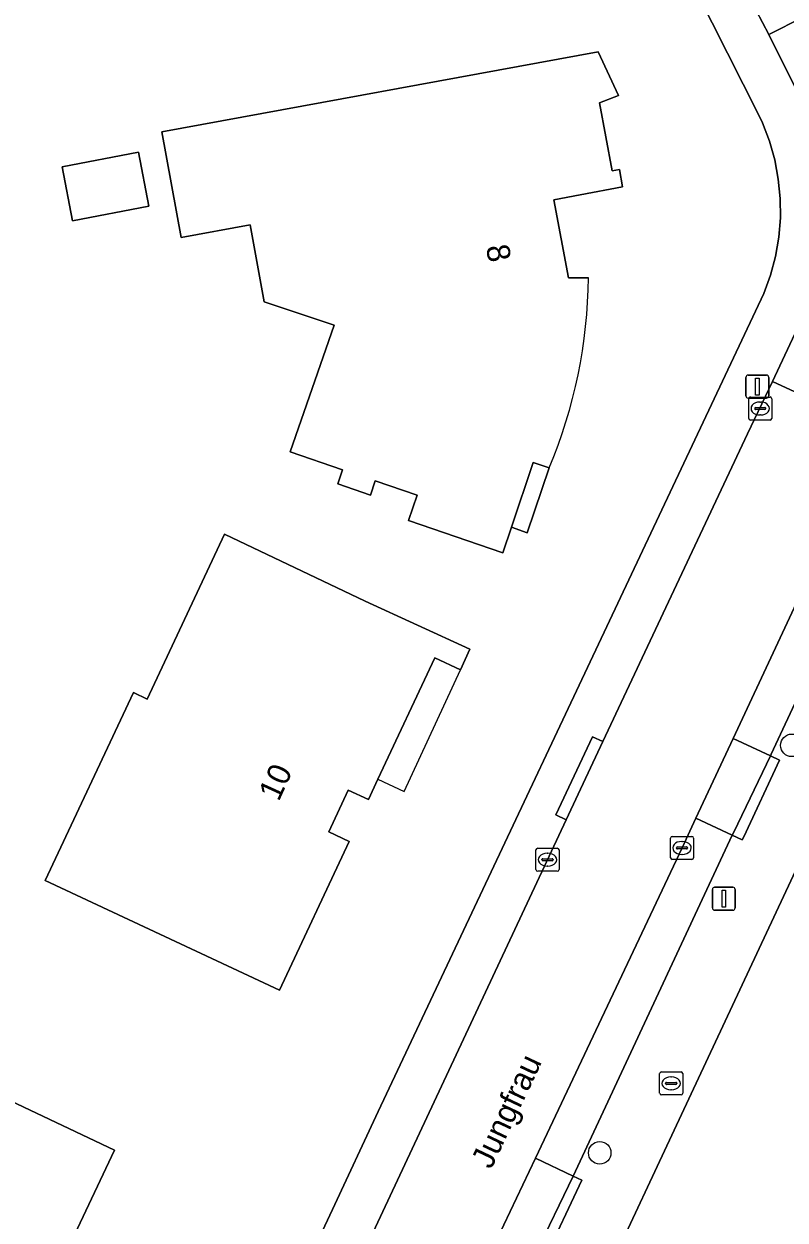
# Model space of a CAD drawing. Extents: x 158835 to 160077, y 386387 to 387778.
# Drawn here: x 159443.6 to 159476.6, y 386874.1 to 386926 of the extents above; entities that cross this region are included whole.
import ezdxf

# ---------------------------------------------------------------- set-up
doc = ezdxf.new("R2010")
doc.units = 0
for name, color, linetype in [('IMGEO_Boom', 7, 'Continuous'), ('IMGEO_Brandkraan', 7, 'Continuous'), ('IMGEO_Erf', 7, 'Continuous'), ('IMGEO_Kolk', 7, 'Continuous'), ('IMGEO_Lichtmast', 7, 'Continuous'), ('IMGEO_Muur', 7, 'Continuous'), ('IMGEO_Openbare_ruimte_label', 7, 'Continuous'), ('IMGEO_Pand', 7, 'Continuous'), ('IMGEO_Pand_nummerreeks', 7, 'Continuous'), ('IMGEO_Pand_overbouw', 7, 'Continuous'), ('IMGEO_Parkeervlak_open', 7, 'Continuous'), ('IMGEO_Rijbaan_lokaal_gesloten', 7, 'Continuous'), ('IMGEO_Rijbaan_lokaal_open', 7, 'Continuous'), ('IMGEO_Voetpad_open', 7, 'Continuous')]:
    doc.layers.add(name, color=color, linetype=linetype)

msp = doc.modelspace()

# ---------------------------------------------------------------- linework, layer by layer
at = {"layer": 'IMGEO_Boom'}
for centre in [(159476.932, 386894.711), (159468.597, 386877.025)]:
    msp.add_circle(centre, 0.489, dxfattribs=at)
at = {"layer": 'IMGEO_Brandkraan'}
for p, q in [((159471.199, 386879.611), (159471.199, 386880.463)), ((159471.274, 386880.537), (159472.126, 386880.537)), ((159472.2, 386880.463), (159472.2, 386879.611)), ((159471.458, 386880.031), (159471.458, 386880.043)), ((159471.896, 386879.994), (159471.498, 386879.994)), ((159471.501, 386880.08), (159471.899, 386880.08)), ((159471.687, 386880.317), (159471.712, 386880.317)), ((159471.942, 386880.043), (159471.942, 386880.031)), ((159472.126, 386879.537), (159471.274, 386879.537)), ((159471.71, 386879.757), (159471.685, 386879.757))]:
    msp.add_line(p, q, dxfattribs=at)
for points in [[(159471.199, 386879.611), (159471.199, 386880.463)], [(159471.274, 386880.537), (159472.126, 386880.537)], [(159472.2, 386880.463), (159472.2, 386879.611)], [(159472.126, 386879.537), (159471.274, 386879.537)]]:
    msp.add_lwpolyline(points, dxfattribs=at)
for centre, radius, start, end in [((159471.276, 386880.461), 0.0765, 91.552, 178.448), ((159471.276, 386880.461), 0.0765, 91.552, 178.448), ((159472.124, 386880.461), 0.0765, 1.552, 88.448), ((159472.124, 386880.461), 0.0765, 1.552, 88.448), ((159471.498, 386880.04), 0.0403, 85.8775, 175.7526), ((159471.495, 386880.03), 0.0366, 178.938, 274.7102), ((159471.899, 386880.037), 0.043, 264.8664, 352.4533), ((159471.903, 386880.042), 0.0386, 1.7309, 96.639), ((159471.276, 386879.613), 0.0765, 181.552, 268.448), ((159471.276, 386879.613), 0.0765, 181.552, 268.448), ((159472.124, 386879.613), 0.0765, 271.552, 358.448), ((159472.124, 386879.613), 0.0765, 271.552, 358.448)]:
    msp.add_arc(centre, radius, start, end, dxfattribs=at)
for centre, major_axis, ratio, start_param, end_param in [((159471.686, 386880.037), (-0.387, 0.002), 0.722429, 4.712389, 7.853982), ((159471.711, 386880.037), (-0.39, 0.002), 0.717154, 1.570796, 4.712389)]:
    msp.add_ellipse(centre, major_axis=major_axis, ratio=ratio, start_param=start_param, end_param=end_param, dxfattribs=at)
at = {"layer": 'IMGEO_Erf'}
for points in [[(159473.085, 386908.739), (159475.721, 386914.323), (159476.01, 386915.117), (159476.227, 386915.934), (159476.37, 386916.766), (159476.439, 386917.609), (159476.431, 386918.454), (159476.349, 386919.295), (159476.191, 386920.125), (159475.96, 386920.938), (159475.658, 386921.727), (159475.5, 386922.069), (159463.326, 386946.18), (159460.362, 386951.981), (159459.796, 386951.717), (159454.78, 386949.145), (159387.788, 386915.226), (159373.688, 386885.092), (159382.151, 386870.655)], [(159449.585, 386921.338), (159468.534, 386924.81), (159469.406, 386922.923), (159468.587, 386922.595), (159469.144, 386919.643), (159469.453, 386919.703), (159469.584, 386918.956), (159467.75, 386918.61), (159466.602, 386918.394), (159467.246, 386915.008), (159468.105, 386915.009)], [(159466.404, 386906.755), (159465.45, 386903.932), (159464.769, 386904.184), (159464.391, 386903.061), (159460.298, 386904.472), (159460.677, 386905.569), (159458.852, 386906.191), (159458.654, 386905.572), (159457.231, 386906.064), (159457.439, 386906.669), (159455.168, 386907.455), (159457.075, 386912.954), (159454.036, 386913.97), (159453.425, 386917.304), (159450.425, 386916.754), (159449.585, 386921.338)], [(159531.993, 386866.849), (159532.135, 386866.922), (159528.036, 386874.843), (159527.829, 386874.725), (159518.35, 386893.451), (159514.326, 386897.305), (159514.409, 386897.495), (159503.161, 386902.757), (159496.898, 386905.688), (159488.786, 386909.483), (159486.143, 386908.598), (159484.373, 386904.822), (159456.555, 386845.349)], [(159446.49, 386852.189), (159456.995, 386874.57), (159458.988, 386878.816), (159473.085, 386908.739)], [(159450.775, 386867.013), (159448.637, 386862.449), (159448.193, 386862.66), (159447.162, 386860.486), (159447.616, 386860.276), (159447.184, 386859.344), (159446.732, 386859.557), (159445.64, 386857.247), (159444.526, 386857.779), (159444.264, 386857.217), (159441.226, 386858.63), (159441.47, 386859.191), (159440.358, 386859.727), (159440.595, 386860.22), (159439.046, 386860.944), (159438.806, 386860.428), (159437.103, 386861.22), (159437.53, 386862.148), (159432.938, 386864.287), (159436.168, 386871.222), (159436.376, 386871.123), (159440.756, 386880.354), (159447.542, 386877.136)], [(159447.542, 386877.136), (159444.93, 386871.628), (159449.957, 386869.274)]]:
    msp.add_lwpolyline(points, dxfattribs=at)
for points in [[(159445.719, 386917.484), (159445.272, 386919.823), (159448.577, 386920.454), (159449.023, 386918.115)], [(159466.404, 386906.755), (159465.715, 386906.995), (159464.769, 386904.184), (159465.45, 386903.932)], [(159452.315, 386903.875), (159458.418, 386900.973), (159462.959, 386898.88), (159462.551, 386897.995), (159461.443, 386898.507), (159458.97, 386893.238), (159458.558, 386892.36), (159457.676, 386892.767), (159456.845, 386890.951), (159457.724, 386890.542), (159454.692, 386884.079), (159444.534, 386888.845), (159448.362, 386897.002), (159448.959, 386896.722)]]:
    msp.add_lwpolyline(points, close=True, dxfattribs=at)
msp.add_arc((159446.298, 386915.201), 21.807, 337.2144, 359.4964, dxfattribs=at)
at = {"layer": 'IMGEO_Kolk'}
for p, q in [((159475.064, 386908.906), (159475.064, 386909.758)), ((159475.139, 386909.832), (159475.991, 386909.832)), ((159475.552, 386909.612), (159475.577, 386909.612)), ((159476.065, 386909.758), (159476.065, 386908.906)), ((159475.323, 386909.326), (159475.323, 386909.338)), ((159475.761, 386909.289), (159475.363, 386909.289)), ((159475.366, 386909.375), (159475.764, 386909.375)), ((159475.575, 386909.052), (159475.55, 386909.052)), ((159475.807, 386909.338), (159475.807, 386909.326)), ((159475.991, 386908.832), (159475.139, 386908.832)), ((159471.67, 386889.833), (159471.67, 386890.685)), ((159471.745, 386890.759), (159472.597, 386890.759)), ((159471.972, 386890.302), (159472.37, 386890.302)), ((159472.158, 386890.539), (159472.183, 386890.539)), ((159472.671, 386890.685), (159472.671, 386889.833)), ((159465.83, 386889.321), (159465.83, 386890.173)), ((159465.905, 386890.247), (159466.757, 386890.247)), ((159466.132, 386889.79), (159466.53, 386889.79)), ((159466.318, 386890.027), (159466.343, 386890.027)), ((159466.831, 386890.173), (159466.831, 386889.321)), ((159471.929, 386890.253), (159471.929, 386890.265)), ((159472.367, 386890.216), (159471.969, 386890.216)), ((159472.181, 386889.979), (159472.156, 386889.979)), ((159472.413, 386890.265), (159472.413, 386890.253)), ((159466.089, 386889.741), (159466.089, 386889.753)), ((159466.527, 386889.704), (159466.129, 386889.704)), ((159466.341, 386889.467), (159466.316, 386889.467)), ((159466.573, 386889.753), (159466.573, 386889.741)), ((159472.597, 386889.759), (159471.745, 386889.759)), ((159466.757, 386889.247), (159465.905, 386889.247))]:
    msp.add_line(p, q, dxfattribs=at)
for points in [[(159475.064, 386908.906), (159475.064, 386909.758)], [(159475.139, 386909.832), (159475.991, 386909.832)], [(159476.065, 386909.758), (159476.065, 386908.906)], [(159475.991, 386908.832), (159475.139, 386908.832)], [(159471.67, 386889.833), (159471.67, 386890.685)], [(159471.745, 386890.759), (159472.597, 386890.759)], [(159472.671, 386890.685), (159472.671, 386889.833)], [(159465.83, 386889.321), (159465.83, 386890.173)], [(159465.905, 386890.247), (159466.757, 386890.247)], [(159466.831, 386890.173), (159466.831, 386889.321)], [(159472.597, 386889.759), (159471.745, 386889.759)], [(159466.757, 386889.247), (159465.905, 386889.247)]]:
    msp.add_lwpolyline(points, dxfattribs=at)
for centre, radius, start, end in [((159475.141, 386909.756), 0.0765, 91.552, 178.448), ((159475.141, 386909.756), 0.0765, 91.552, 178.448), ((159475.989, 386909.756), 0.0765, 1.552, 88.448), ((159475.989, 386909.756), 0.0765, 1.552, 88.448), ((159475.363, 386909.335), 0.0403, 85.8775, 175.7526), ((159475.36, 386909.325), 0.0366, 178.938, 274.7102), ((159475.764, 386909.332), 0.043, 264.8664, 352.4533), ((159475.768, 386909.337), 0.0386, 1.7309, 96.639), ((159475.141, 386908.908), 0.0765, 181.552, 268.448), ((159475.141, 386908.908), 0.0765, 181.552, 268.448), ((159475.989, 386908.908), 0.0765, 271.552, 358.448), ((159475.989, 386908.908), 0.0765, 271.552, 358.448), ((159471.747, 386890.683), 0.0765, 91.552, 178.448), ((159471.747, 386890.683), 0.0765, 91.552, 178.448), ((159471.969, 386890.262), 0.0403, 85.8775, 175.7526), ((159472.374, 386890.264), 0.0386, 1.7309, 96.639), ((159472.595, 386890.683), 0.0765, 1.552, 88.448), ((159472.595, 386890.683), 0.0765, 1.552, 88.448), ((159465.907, 386890.171), 0.0765, 91.552, 178.448), ((159465.907, 386890.171), 0.0765, 91.552, 178.448), ((159466.129, 386889.75), 0.0403, 85.8775, 175.7526), ((159466.534, 386889.752), 0.0386, 1.7309, 96.639), ((159466.755, 386890.171), 0.0765, 1.552, 88.448), ((159466.755, 386890.171), 0.0765, 1.552, 88.448), ((159471.747, 386889.835), 0.0765, 181.552, 268.448), ((159471.747, 386889.835), 0.0765, 181.552, 268.448), ((159471.966, 386890.252), 0.0366, 178.938, 274.7102), ((159472.37, 386890.259), 0.043, 264.8664, 352.4533), ((159472.595, 386889.835), 0.0765, 271.552, 358.448), ((159472.595, 386889.835), 0.0765, 271.552, 358.448), ((159465.907, 386889.323), 0.0765, 181.552, 268.448), ((159465.907, 386889.323), 0.0765, 181.552, 268.448), ((159466.126, 386889.74), 0.0366, 178.938, 274.7102), ((159466.53, 386889.747), 0.043, 264.8664, 352.4533), ((159466.755, 386889.323), 0.0765, 271.552, 358.448), ((159466.755, 386889.323), 0.0765, 271.552, 358.448)]:
    msp.add_arc(centre, radius, start, end, dxfattribs=at)
for centre, major_axis, ratio, start_param, end_param in [((159475.551, 386909.332), (-0.387, 0.002), 0.722429, 4.712389, 7.853982), ((159475.576, 386909.332), (-0.39, 0.002), 0.717154, 1.570796, 4.712389), ((159472.157, 386890.259), (-0.387, 0.002), 0.722429, 4.712389, 7.853982), ((159472.182, 386890.259), (-0.39, 0.002), 0.717154, 1.570796, 4.712389), ((159466.317, 386889.747), (-0.387, 0.002), 0.722429, 4.712389, 7.853982), ((159466.342, 386889.747), (-0.39, 0.002), 0.717154, 1.570796, 4.712389)]:
    msp.add_ellipse(centre, major_axis=major_axis, ratio=ratio, start_param=start_param, end_param=end_param, dxfattribs=at)
at = {"layer": 'IMGEO_Lichtmast'}
for p, q in [((159474.943, 386909.881), (159474.943, 386910.681)), ((159474.943, 386910.681), (159474.943, 386909.881)), ((159475.043, 386910.781), (159475.833, 386910.781)), ((159475.833, 386910.781), (159475.043, 386910.781)), ((159475.933, 386910.681), (159475.933, 386909.881)), ((159475.933, 386909.881), (159475.933, 386910.681)), ((159475.833, 386909.781), (159475.043, 386909.781)), ((159475.043, 386909.781), (159475.833, 386909.781)), ((159473.486, 386887.655), (159473.486, 386888.455)), ((159473.486, 386888.455), (159473.486, 386887.655)), ((159473.586, 386888.555), (159474.376, 386888.555)), ((159474.376, 386888.555), (159473.586, 386888.555)), ((159474.476, 386888.455), (159474.476, 386887.655)), ((159474.476, 386887.655), (159474.476, 386888.455)), ((159474.376, 386887.555), (159473.586, 386887.555)), ((159473.586, 386887.555), (159474.376, 386887.555))]:
    msp.add_line(p, q, dxfattribs=at)
for points in [[(159475.363, 386910.656), (159475.513, 386910.656), (159475.513, 386909.906), (159475.363, 386909.906), (159475.363, 386910.656)], [(159473.906, 386888.43), (159474.056, 386888.43), (159474.056, 386887.68), (159473.906, 386887.68), (159473.906, 386888.43)]]:
    msp.add_lwpolyline(points, dxfattribs=at)
for centre, start, end in [((159475.043, 386910.681), 90, 180), ((159475.043, 386910.681), 90, 180), ((159475.833, 386910.681), 0, 90), ((159475.833, 386910.681), 360, 90), ((159475.043, 386909.881), 180, 270), ((159475.043, 386909.881), 180, 270), ((159475.833, 386909.881), 270, 0), ((159475.833, 386909.881), 270, 0), ((159473.586, 386888.455), 90, 180), ((159473.586, 386888.455), 90, 180), ((159474.376, 386888.455), 0, 90), ((159474.376, 386888.455), 360, 90), ((159473.586, 386887.655), 180, 270), ((159473.586, 386887.655), 180, 270), ((159474.376, 386887.655), 270, 0), ((159474.376, 386887.655), 270, 0)]:
    msp.add_arc(centre, 0.1, start, end, dxfattribs=at)
at = {"layer": 'IMGEO_Muur'}
msp.add_lwpolyline([(159456.995, 386874.57), (159458.988, 386878.816)], dxfattribs=at)
at = {"layer": 'IMGEO_Pand'}
for points in [[(159468.105, 386915.009), (159467.246, 386915.008), (159466.602, 386918.394), (159467.75, 386918.61), (159469.584, 386918.956), (159469.453, 386919.703), (159469.144, 386919.643), (159468.587, 386922.595), (159469.406, 386922.923), (159468.534, 386924.81), (159449.585, 386921.338), (159450.425, 386916.754), (159453.425, 386917.304), (159454.036, 386913.97), (159457.075, 386912.954), (159455.168, 386907.455), (159457.439, 386906.669), (159457.231, 386906.064), (159458.654, 386905.572), (159458.852, 386906.191), (159460.677, 386905.569), (159460.298, 386904.472), (159464.391, 386903.061), (159464.769, 386904.184), (159465.715, 386906.995), (159466.404, 386906.755)], [(159444.93, 386871.628), (159447.542, 386877.136), (159440.756, 386880.354), (159436.376, 386871.123)]]:
    msp.add_lwpolyline(points, dxfattribs=at)
for points in [[(159445.272, 386919.823), (159445.719, 386917.484), (159449.023, 386918.115), (159448.577, 386920.454)], [(159462.959, 386898.88), (159458.418, 386900.973), (159452.315, 386903.875), (159448.959, 386896.722), (159448.362, 386897.002), (159444.534, 386888.845), (159454.692, 386884.079), (159457.724, 386890.542), (159456.845, 386890.951), (159457.676, 386892.767), (159458.558, 386892.36), (159458.97, 386893.238), (159461.443, 386898.507), (159462.551, 386897.995)]]:
    msp.add_lwpolyline(points, close=True, dxfattribs=at)
msp.add_arc((159446.298, 386915.201), 21.807, 337.2144, 359.4964, dxfattribs=at)
at = {"layer": 'IMGEO_Pand_overbouw'}
msp.add_lwpolyline([(159462.551, 386897.995), (159461.443, 386898.507), (159458.97, 386893.238), (159460.111, 386892.703)], close=True, dxfattribs=at)
at = {"layer": 'IMGEO_Parkeervlak_open'}
msp.add_lwpolyline([(159480.004, 386907.037), (159474.388, 386895.009), (159476.009, 386894.254), (159476.043, 386894.325), (159481.458, 386905.945)], dxfattribs=at)
for points in [[(159476.009, 386894.254), (159474.388, 386895.009), (159472.772, 386891.549), (159474.353, 386890.809), (159474.414, 386890.939)], [(159474.353, 386890.809), (159472.772, 386891.549), (159472.17, 386890.26), (159465.806, 386876.788), (159467.438, 386876.017)], [(159467.438, 386876.017), (159465.806, 386876.788), (159464.167, 386873.32), (159465.771, 386872.562), (159465.803, 386872.63)]]:
    msp.add_lwpolyline(points, close=True, dxfattribs=at)
at = {"layer": 'IMGEO_Rijbaan_lokaal_gesloten'}
for points in [[(159475.39, 386926.603), (159475.932, 386925.564), (159480.413, 386927.835)], [(159464.167, 386873.32), (159465.806, 386876.788), (159472.17, 386890.26), (159472.772, 386891.549), (159474.388, 386895.009), (159480.004, 386907.037), (159480.284, 386907.63), (159480.646, 386908.407), (159476.09, 386910.499), (159475.007, 386908.23), (159468.732, 386894.873), (159467.661, 386892.592), (159467.139, 386891.478), (159457.267, 386870.398)]]:
    msp.add_lwpolyline(points, dxfattribs=at)
at = {"layer": 'IMGEO_Rijbaan_lokaal_open'}
for points in [[(159480.413, 386927.835), (159475.932, 386925.564), (159477.252, 386922.926)], [(159477.28, 386913.04), (159476.09, 386910.499), (159480.646, 386908.407)]]:
    msp.add_lwpolyline(points, dxfattribs=at)
at = {"layer": 'IMGEO_Voetpad_open'}
for points in [[(159463.326, 386946.18), (159475.5, 386922.069), (159475.658, 386921.727), (159475.96, 386920.938), (159476.191, 386920.125), (159476.349, 386919.295), (159476.431, 386918.454), (159476.439, 386917.609), (159476.37, 386916.766), (159476.227, 386915.934), (159476.01, 386915.117), (159475.721, 386914.323), (159473.085, 386908.739), (159458.988, 386878.816), (159456.995, 386874.57), (159446.49, 386852.189)], [(159477.252, 386922.926), (159475.932, 386925.564), (159475.39, 386926.603)], [(159457.267, 386870.398), (159467.139, 386891.478), (159466.686, 386891.691), (159468.28, 386895.085), (159468.732, 386894.873), (159475.007, 386908.23), (159476.09, 386910.499), (159477.28, 386913.04)], [(159481.458, 386905.945), (159476.043, 386894.325), (159476.009, 386894.254), (159476.398, 386894.073), (159474.85, 386890.745), (159474.786, 386890.607), (159474.353, 386890.809), (159467.438, 386876.017), (159467.826, 386875.843), (159466.183, 386872.367)], [(159456.555, 386845.349), (159484.373, 386904.822)]]:
    msp.add_lwpolyline(points, dxfattribs=at)
for points in [[(159468.732, 386894.873), (159468.28, 386895.085), (159466.686, 386891.691), (159467.139, 386891.478), (159467.661, 386892.592)], [(159476.398, 386894.073), (159476.009, 386894.254), (159474.414, 386890.939), (159474.353, 386890.809), (159474.786, 386890.607), (159474.85, 386890.745)], [(159467.826, 386875.843), (159467.438, 386876.017), (159465.803, 386872.63), (159465.771, 386872.562), (159466.183, 386872.367)]]:
    msp.add_lwpolyline(points, close=True, dxfattribs=at)

# ---------------------------------------------------------------- texts
at = {"layer": 'IMGEO_Openbare_ruimte_label'}
msp.add_text('Jungfrau', height=1, rotation=64.7165, dxfattribs=at).set_placement((159463.884, 386876.276))
at = {"layer": 'IMGEO_Pand_nummerreeks'}
for s, rotation, p in [('8', 280.7687, (159463.651, 386916.355)), ('10', 65.4112, (159454.663, 386892.242))]:
    msp.add_text(s, height=1, rotation=rotation, dxfattribs=at).set_placement(p)

doc.saveas('drawing.dxf')
